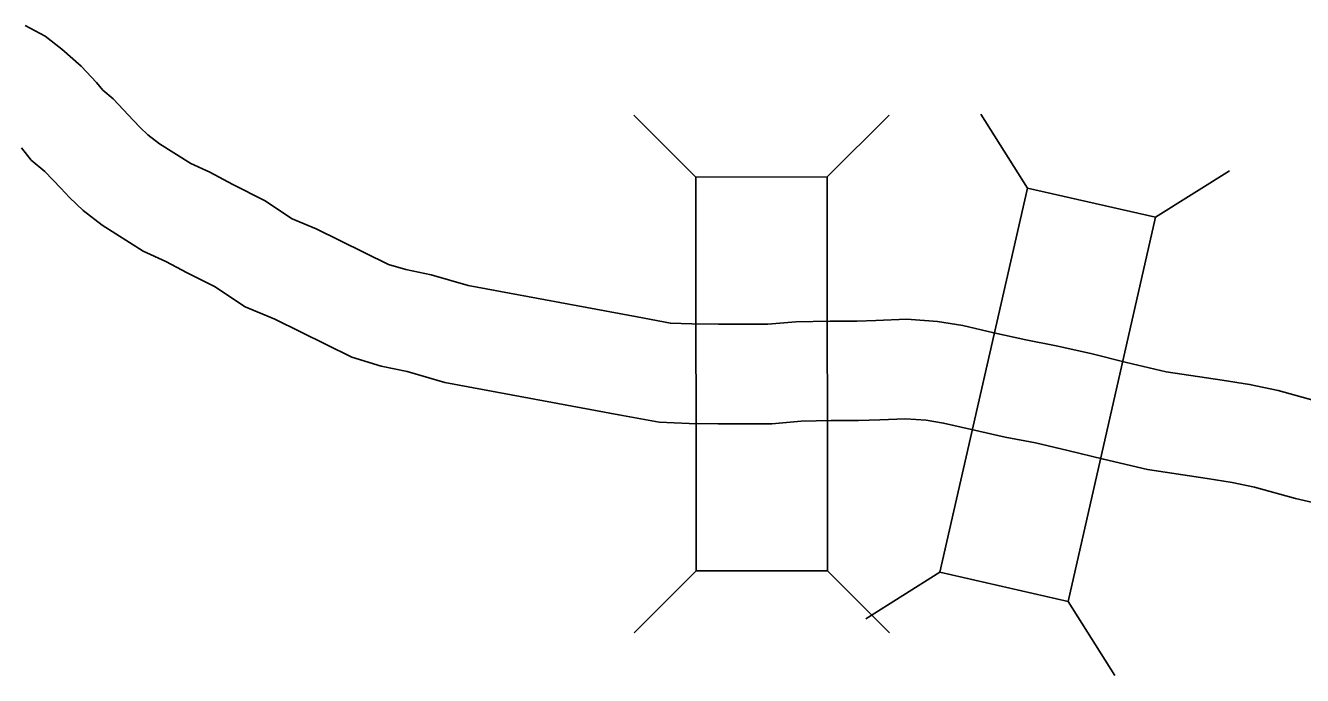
# Model space of a CAD drawing. Extents: x -939622 to -934245, y 1383184 to 1385301.
# Drawn here: x -935384.4 to -935372.86, y 1384287.43 to 1384293.31 of the extents above; entities that cross this region are included whole.
import ezdxf

# ---------------------------------------------------------------- set-up
doc = ezdxf.new("R2010")
doc.units = 0
doc.layers.add('15', color=7, linetype='Continuous')
doc.layers.add('20', color=7, linetype='Continuous')

msp = doc.modelspace()

# ---------------------------------------------------------------- linework, layer by layer
at = {"layer": '15'}
for points in [[(-935384.407, 1384293.311), (-935384.227, 1384293.215), (-935384.075, 1384293.096), (-935383.903, 1384292.945), (-935383.762, 1384292.796), (-935383.706, 1384292.727), (-935383.613, 1384292.649), (-935383.427, 1384292.453), (-935383.367, 1384292.388), (-935383.298, 1384292.323), (-935383.194, 1384292.241), (-935382.911, 1384292.062), (-935382.739, 1384291.983), (-935382.531, 1384291.874), (-935382.243, 1384291.729), (-935381.993, 1384291.563), (-935381.776, 1384291.472), (-935381.122, 1384291.15), (-935380.967, 1384291.103), (-935380.738, 1384291.056), (-935380.403, 1384290.958), (-935378.874, 1384290.675), (-935378.573, 1384290.618), (-935378.381, 1384290.611), (-935378.138, 1384290.608), (-935377.919, 1384290.608), (-935377.694, 1384290.608), (-935377.438, 1384290.629), (-935377.129, 1384290.636), (-935376.888, 1384290.636), (-935376.716, 1384290.642), (-935376.436, 1384290.655), (-935376.157, 1384290.634), (-935375.93, 1384290.598), (-935375.649, 1384290.532), (-935375.36, 1384290.468), (-935375.086, 1384290.414), (-935374.772, 1384290.343), (-935374.448, 1384290.262), (-935374.09, 1384290.179), (-935373.585, 1384290.101), (-935373.336, 1384290.064), (-935373.078, 1384290.01), (-935372.698, 1384289.904)], [(-935384.441, 1384292.204), (-935384.353, 1384292.094), (-935384.23, 1384291.991), (-935384.085, 1384291.839), (-935384.007, 1384291.754), (-935383.885, 1384291.639), (-935383.713, 1384291.505), (-935383.342, 1384291.269), (-935383.136, 1384291.175), (-935382.942, 1384291.073), (-935382.696, 1384290.949), (-935382.418, 1384290.766), (-935382.149, 1384290.653), (-935381.453, 1384290.309), (-935381.188, 1384290.23), (-935380.955, 1384290.182), (-935380.612, 1384290.082), (-935379.039, 1384289.79), (-935378.674, 1384289.721), (-935378.404, 1384289.711), (-935378.143, 1384289.708), (-935377.918, 1384289.708), (-935377.657, 1384289.708), (-935377.392, 1384289.73), (-935377.119, 1384289.736), (-935376.873, 1384289.736), (-935376.679, 1384289.742), (-935376.449, 1384289.753), (-935376.261, 1384289.739), (-935376.103, 1384289.714), (-935375.85, 1384289.655), (-935375.545, 1384289.587), (-935375.273, 1384289.534), (-935374.981, 1384289.467), (-935374.658, 1384289.386), (-935374.26, 1384289.295), (-935373.721, 1384289.212), (-935373.495, 1384289.177), (-935373.291, 1384289.135), (-935372.922, 1384289.032), (-935372.674, 1384288.974)]]:
    msp.add_lwpolyline(points, dxfattribs=at)
at = {"layer": '20'}
for p, q in [((-935378.343, 1384291.94), (-935378.903, 1384292.499)), ((-935377.155, 1384291.941), (-935376.595, 1384292.501)), ((-935375.346, 1384291.839), (-935375.768, 1384292.509)), ((-935374.188, 1384291.576), (-935373.517, 1384291.998)), ((-935378.34, 1384288.376), (-935378.9, 1384287.815)), ((-935377.152, 1384288.377), (-935376.592, 1384287.817)), ((-935376.136, 1384288.364), (-935376.806, 1384287.942)), ((-935374.978, 1384288.1), (-935374.556, 1384287.43))]:
    msp.add_line(p, q, dxfattribs=at)
for points in [[(-935378.343, 1384291.94), (-935378.34, 1384288.376), (-935377.152, 1384288.377), (-935377.155, 1384291.941)], [(-935374.978, 1384288.1), (-935374.188, 1384291.576), (-935375.346, 1384291.839), (-935376.136, 1384288.364)]]:
    msp.add_lwpolyline(points, close=True, dxfattribs=at)

doc.saveas('drawing.dxf')
